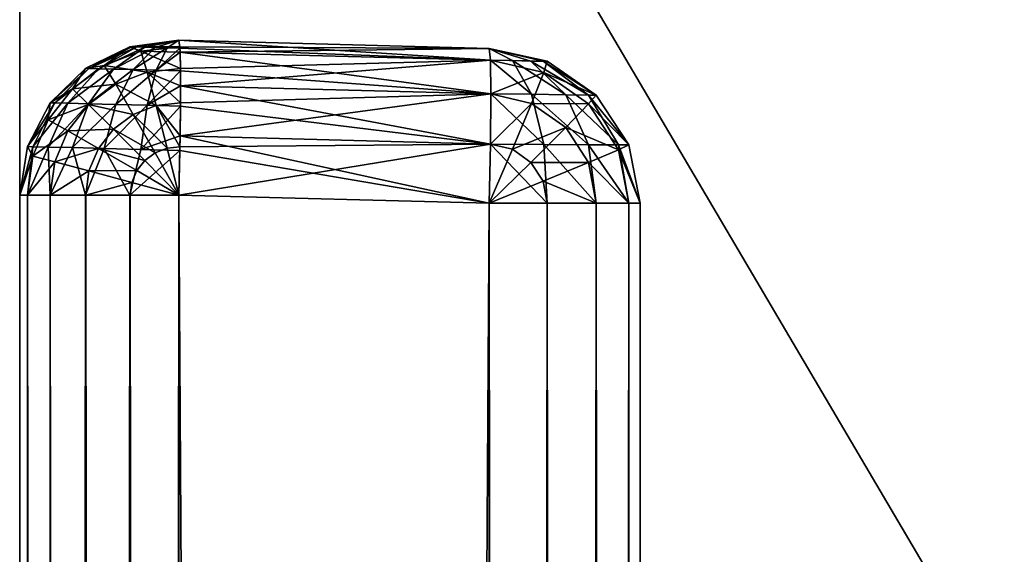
# Model space of a CAD drawing. Header units: millimetres. Extents: x -41 to 11, y -3 to 963.
# Tile 791 of 1056: x -40.875 to -39.288, y 660.04 to 660.903. Entities that reach past the tile are written whole.
import ezdxf

# ---------------------------------------------------------------- set-up
doc = ezdxf.new("R2010")
doc.units = ezdxf.units.MM
doc.header["$LTSCALE"] = 65.185185
for name, color, linetype in [('2513', 7, 'CONTINUOUS'), ('2604', 7, 'CONTINUOUS'), ('2605', 7, 'CONTINUOUS'), ('2606', 7, 'CONTINUOUS'), ('2607', 7, 'CONTINUOUS'), ('2608', 7, 'CONTINUOUS'), ('2609', 7, 'CONTINUOUS'), ('2613', 7, 'CONTINUOUS'), ('2614', 7, 'CONTINUOUS'), ('2620', 7, 'CONTINUOUS'), ('2621', 7, 'CONTINUOUS'), ('2622', 7, 'CONTINUOUS'), ('2623', 7, 'CONTINUOUS'), ('2624', 7, 'CONTINUOUS'), ('2625', 7, 'CONTINUOUS'), ('2626', 7, 'CONTINUOUS'), ('2627', 7, 'CONTINUOUS'), ('3242', 7, 'CONTINUOUS'), ('3244', 7, 'CONTINUOUS'), ('3245', 7, 'CONTINUOUS')]:
    doc.layers.add(name, color=color, linetype=linetype)

msp = doc.modelspace()

# ---------------------------------------------------------------- linework, layer by layer
at = {"layer": '2513', "linetype": 'CONTINUOUS'}
for points in [[(-39.875, 635.1414, -90.75), (-39.875, 660.6065, -91.6065), (-39.875, 644.6586, -90.75), (-39.875, 635.1414, -90.75)], [(-39.875, 605.5001, -90.3885), (-39.875, 605.3803, -90.5388), (-39.875, 660.6065, -91.6065), (-39.875, 605.5001, -90.3885)], [(-39.875, 605.3803, -90.5388), (-39.875, 605.2264, -90.6536), (-39.875, 660.6065, -91.6065), (-39.875, 605.3803, -90.5388)], [(-39.875, 605.2264, -90.6536), (-39.875, 605.0483, -90.7256), (-39.875, 660.6065, -91.6065), (-39.875, 605.2264, -90.6536)], [(-39.875, 605.0483, -90.7256), (-39.875, 604.8586, -90.75), (-39.875, 660.6065, -91.6065), (-39.875, 605.0483, -90.7256)], [(-39.875, 660.6065, -91.6065), (-39.875, 635.1414, -90.75), (-39.875, 605.5777, -90.213), (-39.875, 660.6065, -91.6065)], [(-39.875, 605.5777, -90.213), (-39.875, 605.5001, -90.3885), (-39.875, 660.6065, -91.6065), (-39.875, 605.5777, -90.213)], [(-39.875, 660.6065, -91.6065), (-39.875, 660.6065, -10.3935), (-39.875, 659.0238, -12.3118), (-39.875, 660.6065, -91.6065)], [(-39.875, 660.6065, -91.6065), (-39.875, 595.3414, -90.75), (-39.875, 579.3935, -91.6065), (-39.875, 660.6065, -91.6065)], [(-39.875, 604.8586, -90.75), (-39.875, 595.3414, -90.75), (-39.875, 660.6065, -91.6065), (-39.875, 604.8586, -90.75)], [(-39.875, 658.9598, -12.0914), (-39.875, 660.6065, -10.3935), (-39.875, 658.9363, -12.0643), (-39.875, 658.9598, -12.0914)], [(-39.875, 658.9801, -12.1227), (-39.875, 660.6065, -10.3935), (-39.875, 658.9598, -12.0914), (-39.875, 658.9801, -12.1227)], [(-39.875, 658.9972, -12.1591), (-39.875, 660.6065, -10.3935), (-39.875, 658.9801, -12.1227), (-39.875, 658.9972, -12.1591)], [(-39.875, 659.0108, -12.2019), (-39.875, 660.6065, -10.3935), (-39.875, 658.9972, -12.1591), (-39.875, 659.0108, -12.2019)], [(-39.875, 659.0202, -12.2525), (-39.875, 660.6065, -10.3935), (-39.875, 659.0108, -12.2019), (-39.875, 659.0202, -12.2525)], [(-39.875, 659.0238, -12.3118), (-39.875, 660.6065, -10.3935), (-39.875, 659.0202, -12.2525), (-39.875, 659.0238, -12.3118)], [(-39.875, 659.1459, -25.2076), (-39.875, 660.6065, -91.6065), (-39.875, 659.0238, -12.3118), (-39.875, 659.1459, -25.2076)], [(-39.875, 659.2192, -38.1037), (-39.875, 660.6065, -91.6065), (-39.875, 659.1459, -25.2076), (-39.875, 659.2192, -38.1037)], [(-39.875, 659.2437, -51), (-39.875, 660.6065, -91.6065), (-39.875, 659.2192, -38.1037), (-39.875, 659.2437, -51)], [(-39.875, 659.2192, -63.8963), (-39.875, 660.6065, -91.6065), (-39.875, 659.2437, -51), (-39.875, 659.2192, -63.8963)], [(-39.875, 659.1459, -76.7924), (-39.875, 660.6065, -91.6065), (-39.875, 659.2192, -63.8963), (-39.875, 659.1459, -76.7924)], [(-39.875, 659.0238, -89.6882), (-39.875, 660.6065, -91.6065), (-39.875, 659.1459, -76.7924), (-39.875, 659.0238, -89.6882)], [(-39.875, 659.02, -89.7483), (-39.875, 660.6065, -91.6065), (-39.875, 659.0238, -89.6882), (-39.875, 659.02, -89.7483)], [(-39.875, 659.0106, -89.799), (-39.875, 660.6065, -91.6065), (-39.875, 659.02, -89.7483), (-39.875, 659.0106, -89.799)], [(-39.875, 658.9969, -89.8417), (-39.875, 660.6065, -91.6065), (-39.875, 659.0106, -89.799), (-39.875, 658.9969, -89.8417)], [(-39.875, 658.9797, -89.8781), (-39.875, 660.6065, -91.6065), (-39.875, 658.9969, -89.8417), (-39.875, 658.9797, -89.8781)], [(-39.875, 658.9593, -89.9093), (-39.875, 660.6065, -91.6065), (-39.875, 658.9797, -89.8781), (-39.875, 658.9593, -89.9093)], [(-39.875, 658.9357, -89.9363), (-39.875, 660.6065, -91.6065), (-39.875, 658.9593, -89.9093), (-39.875, 658.9357, -89.9363)], [(-39.875, 660.6065, -10.3935), (-39.875, 579.3935, -10.3935), (-39.875, 644.6586, -11.25), (-39.875, 660.6065, -10.3935)], [(-39.875, 658.6882, -11.976), (-39.875, 660.6065, -10.3935), (-39.875, 644.6586, -11.25), (-39.875, 658.6882, -11.976)], [(-39.875, 658.7483, -11.98), (-39.875, 660.6065, -10.3935), (-39.875, 658.6882, -11.976), (-39.875, 658.7483, -11.98)], [(-39.875, 658.799, -11.9894), (-39.875, 660.6065, -10.3935), (-39.875, 658.7483, -11.98), (-39.875, 658.799, -11.9894)], [(-39.875, 658.8417, -12.0031), (-39.875, 660.6065, -10.3935), (-39.875, 658.799, -11.9894), (-39.875, 658.8417, -12.0031)], [(-39.875, 658.8781, -12.0203), (-39.875, 660.6065, -10.3935), (-39.875, 658.8417, -12.0031), (-39.875, 658.8781, -12.0203)], [(-39.875, 658.9093, -12.0407), (-39.875, 660.6065, -10.3935), (-39.875, 658.8781, -12.0203), (-39.875, 658.9093, -12.0407)], [(-39.875, 658.9363, -12.0643), (-39.875, 660.6065, -10.3935), (-39.875, 658.9093, -12.0407), (-39.875, 658.9363, -12.0643)], [(-39.875, 658.6882, -90.024), (-39.875, 660.6065, -91.6065), (-39.875, 658.7475, -90.0202), (-39.875, 658.6882, -90.024)], [(-39.875, 658.7475, -90.0202), (-39.875, 660.6065, -91.6065), (-39.875, 658.7981, -90.0108), (-39.875, 658.7475, -90.0202)], [(-39.875, 645.3938, -90.1483), (-39.875, 660.6065, -91.6065), (-39.875, 652.041, -90.0923), (-39.875, 645.3938, -90.1483)], [(-39.875, 658.7981, -90.0108), (-39.875, 660.6065, -91.6065), (-39.875, 658.8409, -89.9972), (-39.875, 658.7981, -90.0108)], [(-39.875, 652.041, -90.0923), (-39.875, 660.6065, -91.6065), (-39.875, 658.6882, -90.024), (-39.875, 652.041, -90.0923)], [(-39.875, 658.8409, -89.9972), (-39.875, 660.6065, -91.6065), (-39.875, 658.8773, -89.9801), (-39.875, 658.8409, -89.9972)], [(-39.875, 645.3261, -90.342), (-39.875, 660.6065, -91.6065), (-39.875, 645.3938, -90.1483), (-39.875, 645.3261, -90.342)], [(-39.875, 645.2084, -90.5101), (-39.875, 660.6065, -91.6065), (-39.875, 645.3261, -90.342), (-39.875, 645.2084, -90.5101)], [(-39.875, 658.8773, -89.9801), (-39.875, 660.6065, -91.6065), (-39.875, 658.9086, -89.9598), (-39.875, 658.8773, -89.9801)], [(-39.875, 645.0494, -90.6401), (-39.875, 660.6065, -91.6065), (-39.875, 645.2084, -90.5101), (-39.875, 645.0494, -90.6401)], [(-39.875, 644.6586, -90.75), (-39.875, 660.6065, -91.6065), (-39.875, 644.8612, -90.7221), (-39.875, 644.6586, -90.75)], [(-39.875, 644.8612, -90.7221), (-39.875, 660.6065, -91.6065), (-39.875, 645.0494, -90.6401), (-39.875, 644.8612, -90.7221)], [(-39.875, 658.9086, -89.9598), (-39.875, 660.6065, -91.6065), (-39.875, 658.9357, -89.9363), (-39.875, 658.9086, -89.9598)]]:
    msp.add_3dface(points, dxfattribs=at)
at = {"layer": '2604', "linetype": 'CONTINUOUS'}
for points in [[(-40.1185, 660.8564, -91.6065), (-40.025, 660.8356, -10.3935), (-40.0248, 660.8355, -91.6065), (-40.1185, 660.8564, -91.6065)], [(-40.1185, 660.8564, -10.3935), (-40.025, 660.8356, -10.3935), (-40.1185, 660.8564, -91.6065), (-40.1185, 660.8564, -10.3935)], [(-40.025, 660.8356, -10.3935), (-39.946, 660.7809, -10.3935), (-40.0248, 660.8355, -91.6065), (-40.025, 660.8356, -10.3935)], [(-40.0248, 660.8355, -91.6065), (-39.946, 660.7809, -10.3935), (-39.9459, 660.7809, -91.6065), (-40.0248, 660.8355, -91.6065)], [(-39.946, 660.7809, -10.3935), (-39.8934, 660.7006, -10.3935), (-39.9459, 660.7809, -91.6065), (-39.946, 660.7809, -10.3935)], [(-39.9459, 660.7809, -91.6065), (-39.8934, 660.7006, -10.3935), (-39.8934, 660.7006, -91.6065), (-39.9459, 660.7809, -91.6065)], [(-39.875, 660.6065, -10.3935), (-39.875, 660.6065, -91.6065), (-39.8934, 660.7006, -91.6065), (-39.875, 660.6065, -10.3935)], [(-39.8934, 660.7006, -10.3935), (-39.875, 660.6065, -10.3935), (-39.8934, 660.7006, -91.6065), (-39.8934, 660.7006, -10.3935)]]:
    msp.add_3dface(points, dxfattribs=at)
at = {"layer": '2605', "linetype": 'CONTINUOUS'}
for points in [[(-40.025, 660.8356, -10.3935), (-40.1185, 660.8564, -10.3935), (-40.1165, 660.8373, -10.2979), (-40.025, 660.8356, -10.3935)], [(-40.0304, 660.8174, -10.2985), (-40.025, 660.8356, -10.3935), (-40.1165, 660.8373, -10.2979), (-40.0304, 660.8174, -10.2985)], [(-40.1157, 660.7831, -10.2169), (-40.0304, 660.8174, -10.2985), (-40.1165, 660.8373, -10.2979), (-40.1157, 660.7831, -10.2169)], [(-39.946, 660.7809, -10.3935), (-40.025, 660.8356, -10.3935), (-40.0304, 660.8174, -10.2985), (-39.946, 660.7809, -10.3935)], [(-40.05, 660.7676, -10.2177), (-40.0304, 660.8174, -10.2985), (-40.1157, 660.7831, -10.2169), (-40.05, 660.7676, -10.2177)], [(-40.05, 660.7676, -10.2177), (-39.9581, 660.7667, -10.299), (-40.0304, 660.8174, -10.2985), (-40.05, 660.7676, -10.2177)], [(-39.9581, 660.7667, -10.299), (-39.946, 660.7809, -10.3935), (-40.0304, 660.8174, -10.2985), (-39.9581, 660.7667, -10.299)], [(-40.1165, 660.7021, -10.1627), (-40.05, 660.7676, -10.2177), (-40.1157, 660.7831, -10.2169), (-40.1165, 660.7021, -10.1627)], [(-39.8934, 660.7006, -10.3935), (-39.946, 660.7809, -10.3935), (-39.9581, 660.7667, -10.299), (-39.8934, 660.7006, -10.3935)], [(-40.0809, 660.6936, -10.1634), (-40.05, 660.7676, -10.2177), (-40.1165, 660.7021, -10.1627), (-40.0809, 660.6936, -10.1634)], [(-40.0809, 660.6936, -10.1634), (-39.995, 660.7287, -10.2185), (-40.05, 660.7676, -10.2177), (-40.0809, 660.6936, -10.1634)], [(-39.995, 660.7287, -10.2185), (-39.9581, 660.7667, -10.299), (-40.05, 660.7676, -10.2177), (-39.995, 660.7287, -10.2185)], [(-39.995, 660.7287, -10.2185), (-39.9101, 660.6928, -10.2993), (-39.9581, 660.7667, -10.299), (-39.995, 660.7287, -10.2185)], [(-39.9101, 660.6928, -10.2993), (-39.8934, 660.7006, -10.3935), (-39.9581, 660.7667, -10.299), (-39.9101, 660.6928, -10.2993)], [(-40.0512, 660.6725, -10.164), (-39.995, 660.7287, -10.2185), (-40.0809, 660.6936, -10.1634), (-40.0512, 660.6725, -10.164)], [(-40.0512, 660.6725, -10.164), (-39.9586, 660.6722, -10.2189), (-39.995, 660.7287, -10.2185), (-40.0512, 660.6725, -10.164)], [(-39.9586, 660.6722, -10.2189), (-39.9101, 660.6928, -10.2993), (-39.995, 660.7287, -10.2185), (-39.9586, 660.6722, -10.2189)], [(-40.1185, 660.6065, -10.1436), (-40.0809, 660.6936, -10.1634), (-40.1165, 660.7021, -10.1627), (-40.1185, 660.6065, -10.1436)], [(-39.875, 660.6065, -10.3935), (-39.8934, 660.7006, -10.3935), (-39.9101, 660.6928, -10.2993), (-39.875, 660.6065, -10.3935)], [(-40.1185, 660.6065, -10.1436), (-40.0512, 660.6725, -10.164), (-40.0809, 660.6936, -10.1634), (-40.1185, 660.6065, -10.1436)], [(-39.9101, 660.6928, -10.2993), (-39.9586, 660.6722, -10.2189), (-39.8934, 660.6065, -10.2994), (-39.9101, 660.6928, -10.2993)], [(-39.875, 660.6065, -10.3935), (-39.9101, 660.6928, -10.2993), (-39.8934, 660.6065, -10.2994), (-39.875, 660.6065, -10.3935)], [(-40.1185, 660.6065, -10.1436), (-40.0316, 660.642, -10.1644), (-40.0512, 660.6725, -10.164), (-40.1185, 660.6065, -10.1436)], [(-40.0316, 660.642, -10.1644), (-39.9586, 660.6722, -10.2189), (-40.0512, 660.6725, -10.164), (-40.0316, 660.642, -10.1644)], [(-39.9586, 660.6722, -10.2189), (-40.0316, 660.642, -10.1644), (-39.9459, 660.6065, -10.2191), (-39.9586, 660.6722, -10.2189)], [(-39.8934, 660.6065, -10.2994), (-39.9586, 660.6722, -10.2189), (-39.9459, 660.6065, -10.2191), (-39.8934, 660.6065, -10.2994)], [(-40.0316, 660.642, -10.1644), (-40.1185, 660.6065, -10.1436), (-40.0248, 660.6065, -10.1645), (-40.0316, 660.642, -10.1644)], [(-39.9459, 660.6065, -10.2191), (-40.0316, 660.642, -10.1644), (-40.0248, 660.6065, -10.1645), (-39.9459, 660.6065, -10.2191)]]:
    msp.add_3dface(points, dxfattribs=at)
at = {"layer": '2606', "linetype": 'CONTINUOUS'}
for points in [[(-40.1185, 660.8564, -10.3935), (-40.6185, 660.8695, -10.3804), (-40.6168, 660.8588, -10.3084), (-40.1185, 660.8564, -10.3935)], [(-40.6165, 660.8504, -10.2848), (-40.1185, 660.8564, -10.3935), (-40.6168, 660.8588, -10.3084), (-40.6165, 660.8504, -10.2848)], [(-40.1165, 660.8373, -10.2979), (-40.1185, 660.8564, -10.3935), (-40.6165, 660.8504, -10.2848), (-40.1165, 660.8373, -10.2979)], [(-40.6159, 660.824, -10.2368), (-40.1165, 660.8373, -10.2979), (-40.6165, 660.8504, -10.2848), (-40.6159, 660.824, -10.2368)], [(-40.6157, 660.7962, -10.2038), (-40.1165, 660.8373, -10.2979), (-40.6159, 660.824, -10.2368), (-40.6157, 660.7962, -10.2038)], [(-40.1157, 660.7831, -10.2169), (-40.1165, 660.8373, -10.2979), (-40.6157, 660.7962, -10.2038), (-40.1157, 660.7831, -10.2169)], [(-40.6158, 660.7684, -10.1798), (-40.1157, 660.7831, -10.2169), (-40.6157, 660.7962, -10.2038), (-40.6158, 660.7684, -10.1798)], [(-40.1165, 660.7021, -10.1627), (-40.1157, 660.7831, -10.2169), (-40.6165, 660.7152, -10.1496), (-40.1165, 660.7021, -10.1627)], [(-40.6165, 660.7152, -10.1496), (-40.1157, 660.7831, -10.2169), (-40.6158, 660.7684, -10.1798), (-40.6165, 660.7152, -10.1496)], [(-40.6167, 660.6978, -10.1431), (-40.1165, 660.7021, -10.1627), (-40.6165, 660.7152, -10.1496), (-40.6167, 660.6978, -10.1431)], [(-40.1185, 660.6065, -10.1436), (-40.1165, 660.7021, -10.1627), (-40.6185, 660.6196, -10.1305), (-40.1185, 660.6065, -10.1436)], [(-40.6185, 660.6196, -10.1305), (-40.1165, 660.7021, -10.1627), (-40.6167, 660.6978, -10.1431), (-40.6185, 660.6196, -10.1305)]]:
    msp.add_3dface(points, dxfattribs=at)
at = {"layer": '2607', "linetype": 'CONTINUOUS'}
for points in [[(-40.7688, 660.8241, -10.3804), (-40.7391, 660.8289, -10.3052), (-40.6973, 660.8589, -10.3804), (-40.7688, 660.8241, -10.3804)], [(-40.7391, 660.8289, -10.3052), (-40.68, 660.852, -10.3067), (-40.6973, 660.8589, -10.3804), (-40.7391, 660.8289, -10.3052)], [(-40.6168, 660.8588, -10.3084), (-40.6185, 660.8695, -10.3804), (-40.6973, 660.8589, -10.3804), (-40.6168, 660.8588, -10.3084)], [(-40.68, 660.852, -10.3067), (-40.6168, 660.8588, -10.3084), (-40.6973, 660.8589, -10.3804), (-40.68, 660.852, -10.3067)], [(-40.6165, 660.8504, -10.2848), (-40.6168, 660.8588, -10.3084), (-40.68, 660.852, -10.3067), (-40.6165, 660.8504, -10.2848)], [(-40.68, 660.852, -10.3067), (-40.7391, 660.8289, -10.3052), (-40.6698, 660.8182, -10.2354), (-40.68, 660.852, -10.3067)], [(-40.6159, 660.824, -10.2368), (-40.68, 660.852, -10.3067), (-40.6698, 660.8182, -10.2354), (-40.6159, 660.824, -10.2368)], [(-40.6159, 660.824, -10.2368), (-40.6165, 660.8504, -10.2848), (-40.68, 660.852, -10.3067), (-40.6159, 660.824, -10.2368)], [(-40.8257, 660.7686, -10.3804), (-40.7901, 660.791, -10.3038), (-40.7688, 660.8241, -10.3804), (-40.8257, 660.7686, -10.3804)], [(-40.7391, 660.8289, -10.3052), (-40.7901, 660.791, -10.3038), (-40.7203, 660.7984, -10.2341), (-40.7391, 660.8289, -10.3052)], [(-40.7901, 660.791, -10.3038), (-40.7391, 660.8289, -10.3052), (-40.7688, 660.8241, -10.3804), (-40.7901, 660.791, -10.3038)], [(-40.6698, 660.8182, -10.2354), (-40.7391, 660.8289, -10.3052), (-40.7203, 660.7984, -10.2341), (-40.6698, 660.8182, -10.2354)], [(-40.6157, 660.7962, -10.2038), (-40.6159, 660.824, -10.2368), (-40.6698, 660.8182, -10.2354), (-40.6157, 660.7962, -10.2038)], [(-40.6698, 660.8182, -10.2354), (-40.7203, 660.7984, -10.2341), (-40.6551, 660.7642, -10.1788), (-40.6698, 660.8182, -10.2354)], [(-40.6158, 660.7684, -10.1798), (-40.6698, 660.8182, -10.2354), (-40.6551, 660.7642, -10.1788), (-40.6158, 660.7684, -10.1798)], [(-40.6158, 660.7684, -10.1798), (-40.6157, 660.7962, -10.2038), (-40.6698, 660.8182, -10.2354), (-40.6158, 660.7684, -10.1798)], [(-40.7203, 660.7984, -10.2341), (-40.7901, 660.791, -10.3038), (-40.7639, 660.766, -10.2329), (-40.7203, 660.7984, -10.2341)], [(-40.7203, 660.7984, -10.2341), (-40.7639, 660.766, -10.2329), (-40.6919, 660.7498, -10.1778), (-40.7203, 660.7984, -10.2341)], [(-40.6551, 660.7642, -10.1788), (-40.7203, 660.7984, -10.2341), (-40.6919, 660.7498, -10.1778), (-40.6551, 660.7642, -10.1788)], [(-40.7901, 660.791, -10.3038), (-40.8293, 660.741, -10.3028), (-40.7639, 660.766, -10.2329), (-40.7901, 660.791, -10.3038)], [(-40.8293, 660.741, -10.3028), (-40.7901, 660.791, -10.3038), (-40.8257, 660.7686, -10.3804), (-40.8293, 660.741, -10.3028)], [(-40.8624, 660.6981, -10.3804), (-40.8293, 660.741, -10.3028), (-40.8257, 660.7686, -10.3804), (-40.8624, 660.6981, -10.3804)], [(-40.7639, 660.766, -10.2329), (-40.8293, 660.741, -10.3028), (-40.7974, 660.7233, -10.2321), (-40.7639, 660.766, -10.2329)], [(-40.7639, 660.766, -10.2329), (-40.7974, 660.7233, -10.2321), (-40.7236, 660.7262, -10.177), (-40.7639, 660.766, -10.2329)], [(-40.6919, 660.7498, -10.1778), (-40.7639, 660.766, -10.2329), (-40.7236, 660.7262, -10.177), (-40.6919, 660.7498, -10.1778)], [(-40.6551, 660.7642, -10.1788), (-40.6919, 660.7498, -10.1778), (-40.6374, 660.6956, -10.1426), (-40.6551, 660.7642, -10.1788)], [(-40.6165, 660.7152, -10.1496), (-40.6158, 660.7684, -10.1798), (-40.6551, 660.7642, -10.1788), (-40.6165, 660.7152, -10.1496)], [(-40.6167, 660.6978, -10.1431), (-40.6165, 660.7152, -10.1496), (-40.6551, 660.7642, -10.1788), (-40.6167, 660.6978, -10.1431)], [(-40.6167, 660.6978, -10.1431), (-40.6551, 660.7642, -10.1788), (-40.6374, 660.6956, -10.1426), (-40.6167, 660.6978, -10.1431)], [(-40.6919, 660.7498, -10.1778), (-40.7236, 660.7262, -10.177), (-40.6567, 660.688, -10.1421), (-40.6919, 660.7498, -10.1778)], [(-40.6374, 660.6956, -10.1426), (-40.6919, 660.7498, -10.1778), (-40.6567, 660.688, -10.1421), (-40.6374, 660.6956, -10.1426)], [(-40.8539, 660.6825, -10.3022), (-40.8293, 660.741, -10.3028), (-40.8624, 660.6981, -10.3804), (-40.8539, 660.6825, -10.3022)], [(-40.8293, 660.741, -10.3028), (-40.8539, 660.6825, -10.3022), (-40.7974, 660.7233, -10.2321), (-40.8293, 660.741, -10.3028)], [(-40.7974, 660.7233, -10.2321), (-40.8539, 660.6825, -10.3022), (-40.8185, 660.6733, -10.2315), (-40.7974, 660.7233, -10.2321)], [(-40.7974, 660.7233, -10.2321), (-40.8185, 660.6733, -10.2315), (-40.748, 660.6951, -10.1764), (-40.7974, 660.7233, -10.2321)], [(-40.7236, 660.7262, -10.177), (-40.7974, 660.7233, -10.2321), (-40.748, 660.6951, -10.1764), (-40.7236, 660.7262, -10.177)], [(-40.7236, 660.7262, -10.177), (-40.748, 660.6951, -10.1764), (-40.6734, 660.6756, -10.1417), (-40.7236, 660.7262, -10.177)], [(-40.6567, 660.688, -10.1421), (-40.7236, 660.7262, -10.177), (-40.6734, 660.6756, -10.1417), (-40.6567, 660.688, -10.1421)], [(-40.875, 660.6196, -10.3804), (-40.8539, 660.6825, -10.3022), (-40.8624, 660.6981, -10.3804), (-40.875, 660.6196, -10.3804)], [(-40.6185, 660.6196, -10.1305), (-40.6167, 660.6978, -10.1431), (-40.6374, 660.6956, -10.1426), (-40.6185, 660.6196, -10.1305)], [(-40.8624, 660.6196, -10.3019), (-40.8539, 660.6825, -10.3022), (-40.875, 660.6196, -10.3804), (-40.8624, 660.6196, -10.3019)], [(-40.8539, 660.6825, -10.3022), (-40.8624, 660.6196, -10.3019), (-40.8185, 660.6733, -10.2315), (-40.8539, 660.6825, -10.3022)], [(-40.748, 660.6951, -10.1764), (-40.8185, 660.6733, -10.2315), (-40.7634, 660.6587, -10.176), (-40.748, 660.6951, -10.1764)], [(-40.748, 660.6951, -10.1764), (-40.7634, 660.6587, -10.176), (-40.6862, 660.6593, -10.1413), (-40.748, 660.6951, -10.1764)], [(-40.6734, 660.6756, -10.1417), (-40.748, 660.6951, -10.1764), (-40.6862, 660.6593, -10.1413), (-40.6734, 660.6756, -10.1417)], [(-40.6185, 660.6196, -10.1305), (-40.6567, 660.688, -10.1421), (-40.6734, 660.6756, -10.1417), (-40.6185, 660.6196, -10.1305)], [(-40.6185, 660.6196, -10.1305), (-40.6374, 660.6956, -10.1426), (-40.6567, 660.688, -10.1421), (-40.6185, 660.6196, -10.1305)], [(-40.8185, 660.6733, -10.2315), (-40.8624, 660.6196, -10.3019), (-40.8257, 660.6196, -10.2313), (-40.8185, 660.6733, -10.2315)], [(-40.8185, 660.6733, -10.2315), (-40.8257, 660.6196, -10.2313), (-40.7634, 660.6587, -10.176), (-40.8185, 660.6733, -10.2315)], [(-40.6185, 660.6196, -10.1305), (-40.6734, 660.6756, -10.1417), (-40.6862, 660.6593, -10.1413), (-40.6185, 660.6196, -10.1305)], [(-40.7634, 660.6587, -10.176), (-40.8257, 660.6196, -10.2313), (-40.7686, 660.6196, -10.1758), (-40.7634, 660.6587, -10.176)], [(-40.7634, 660.6587, -10.176), (-40.7686, 660.6196, -10.1758), (-40.6943, 660.6401, -10.1411), (-40.7634, 660.6587, -10.176)], [(-40.6862, 660.6593, -10.1413), (-40.7634, 660.6587, -10.176), (-40.6943, 660.6401, -10.1411), (-40.6862, 660.6593, -10.1413)], [(-40.6185, 660.6196, -10.1305), (-40.6862, 660.6593, -10.1413), (-40.6943, 660.6401, -10.1411), (-40.6185, 660.6196, -10.1305)], [(-40.6943, 660.6401, -10.1411), (-40.7686, 660.6196, -10.1758), (-40.697, 660.6196, -10.141), (-40.6943, 660.6401, -10.1411)], [(-40.6185, 660.6196, -10.1305), (-40.6943, 660.6401, -10.1411), (-40.697, 660.6196, -10.141), (-40.6185, 660.6196, -10.1305)]]:
    msp.add_3dface(points, dxfattribs=at)
at = {"layer": '2608', "linetype": 'CONTINUOUS'}
for points in [[(-40.8624, 660.6196, -10.3019), (-40.875, 660.6196, -10.3804), (-40.8624, 579.3804, -10.3019), (-40.8624, 660.6196, -10.3019)], [(-40.875, 660.6196, -10.3804), (-40.875, 579.3804, -10.3804), (-40.8624, 579.3804, -10.3019), (-40.875, 660.6196, -10.3804)], [(-40.8257, 660.6196, -10.2313), (-40.8624, 660.6196, -10.3019), (-40.8257, 579.3804, -10.2314), (-40.8257, 660.6196, -10.2313)], [(-40.8257, 579.3804, -10.2314), (-40.8624, 660.6196, -10.3019), (-40.8624, 579.3804, -10.3019), (-40.8257, 579.3804, -10.2314)], [(-40.7688, 579.3804, -10.1759), (-40.8257, 660.6196, -10.2313), (-40.8257, 579.3804, -10.2314), (-40.7688, 579.3804, -10.1759)], [(-40.7686, 660.6196, -10.1758), (-40.8257, 660.6196, -10.2313), (-40.7688, 579.3804, -10.1759), (-40.7686, 660.6196, -10.1758)], [(-40.6973, 579.3804, -10.1411), (-40.7686, 660.6196, -10.1758), (-40.7688, 579.3804, -10.1759), (-40.6973, 579.3804, -10.1411)], [(-40.697, 660.6196, -10.141), (-40.7686, 660.6196, -10.1758), (-40.6973, 579.3804, -10.1411), (-40.697, 660.6196, -10.141)], [(-40.6185, 579.3804, -10.1305), (-40.697, 660.6196, -10.141), (-40.6973, 579.3804, -10.1411), (-40.6185, 579.3804, -10.1305)], [(-40.6185, 660.6196, -10.1305), (-40.697, 660.6196, -10.141), (-40.6185, 579.3804, -10.1305), (-40.6185, 660.6196, -10.1305)]]:
    msp.add_3dface(points, dxfattribs=at)
at = {"layer": '2609', "linetype": 'CONTINUOUS'}
for points in [[(-40.875, 657.7154, -88.9977), (-40.875, 660.6196, -91.6196), (-40.875, 657.5669, -89.0159), (-40.875, 657.7154, -88.9977)], [(-40.875, 657.8204, -88.9566), (-40.875, 660.6196, -91.6196), (-40.875, 657.7154, -88.9977), (-40.875, 657.8204, -88.9566)], [(-40.875, 657.8981, -88.8981), (-40.875, 660.6196, -91.6196), (-40.875, 657.8204, -88.9566), (-40.875, 657.8981, -88.8981)], [(-40.875, 657.9566, -88.8203), (-40.875, 660.6196, -91.6196), (-40.875, 657.8981, -88.8981), (-40.875, 657.9566, -88.8203)], [(-40.875, 657.9977, -88.7153), (-40.875, 660.6196, -91.6196), (-40.875, 657.9566, -88.8203), (-40.875, 657.9977, -88.7153)], [(-40.875, 658.0159, -88.5669), (-40.875, 660.6196, -91.6196), (-40.875, 657.9977, -88.7153), (-40.875, 658.0159, -88.5669)], [(-40.875, 660.6196, -91.6196), (-40.875, 579.3804, -91.6196), (-40.875, 657.5669, -89.0159), (-40.875, 660.6196, -91.6196)], [(-40.875, 640.1861, -12.8232), (-40.875, 660.6196, -10.3804), (-40.875, 646.4425, -12.8699), (-40.875, 640.1861, -12.8232)], [(-40.875, 646.4425, -12.8699), (-40.875, 660.6196, -10.3804), (-40.875, 652.274, -12.9247), (-40.875, 646.4425, -12.8699)], [(-40.875, 652.274, -12.9247), (-40.875, 660.6196, -10.3804), (-40.875, 657.5669, -12.9841), (-40.875, 652.274, -12.9247)], [(-40.875, 657.5669, -12.9841), (-40.875, 660.6196, -10.3804), (-40.875, 657.7153, -13.0023), (-40.875, 657.5669, -12.9841)], [(-40.875, 657.7153, -13.0023), (-40.875, 660.6196, -10.3804), (-40.875, 657.8094, -13.0375), (-40.875, 657.7153, -13.0023)], [(-40.875, 657.8094, -13.0375), (-40.875, 660.6196, -10.3804), (-40.875, 657.8203, -13.0434), (-40.875, 657.8094, -13.0375)], [(-40.875, 657.8203, -13.0434), (-40.875, 660.6196, -10.3804), (-40.875, 657.8981, -13.1019), (-40.875, 657.8203, -13.0434)], [(-40.875, 657.8981, -13.1019), (-40.875, 660.6196, -10.3804), (-40.875, 657.9566, -13.1796), (-40.875, 657.8981, -13.1019)], [(-40.875, 657.9566, -13.1796), (-40.875, 660.6196, -10.3804), (-40.875, 657.9626, -13.1909), (-40.875, 657.9566, -13.1796)], [(-40.875, 657.9626, -13.1909), (-40.875, 660.6196, -10.3804), (-40.875, 657.9977, -13.2846), (-40.875, 657.9626, -13.1909)], [(-40.875, 657.9977, -13.2846), (-40.875, 660.6196, -10.3804), (-40.875, 658.0159, -13.4331), (-40.875, 657.9977, -13.2846)], [(-40.875, 658.0159, -13.4331), (-40.875, 660.6196, -10.3804), (-40.875, 658.0753, -18.726), (-40.875, 658.0159, -13.4331)], [(-40.875, 579.3804, -10.3804), (-40.875, 660.6196, -10.3804), (-40.875, 582.4331, -12.9841), (-40.875, 579.3804, -10.3804)], [(-40.875, 660.6196, -10.3804), (-40.875, 660.6196, -91.6196), (-40.875, 658.0159, -88.5669), (-40.875, 660.6196, -10.3804)], [(-40.875, 660.6196, -10.3804), (-40.875, 658.0159, -88.5669), (-40.875, 658.0753, -83.274), (-40.875, 660.6196, -10.3804)], [(-40.875, 582.4331, -12.9841), (-40.875, 660.6196, -10.3804), (-40.875, 587.726, -12.9247), (-40.875, 582.4331, -12.9841)], [(-40.875, 587.726, -12.9247), (-40.875, 660.6196, -10.3804), (-40.875, 593.5575, -12.8699), (-40.875, 587.726, -12.9247)], [(-40.875, 593.5575, -12.8699), (-40.875, 660.6196, -10.3804), (-40.875, 599.8139, -12.8232), (-40.875, 593.5575, -12.8699)], [(-40.875, 599.8139, -12.8232), (-40.875, 660.6196, -10.3804), (-40.875, 606.3794, -12.7878), (-40.875, 599.8139, -12.8232)], [(-40.875, 606.3794, -12.7878), (-40.875, 660.6196, -10.3804), (-40.875, 613.1418, -12.7657), (-40.875, 606.3794, -12.7878)], [(-40.875, 613.1418, -12.7657), (-40.875, 660.6196, -10.3804), (-40.875, 620, -12.7582), (-40.875, 613.1418, -12.7657)], [(-40.875, 620, -12.7582), (-40.875, 660.6196, -10.3804), (-40.875, 626.8582, -12.7657), (-40.875, 620, -12.7582)], [(-40.875, 626.8582, -12.7657), (-40.875, 660.6196, -10.3804), (-40.875, 633.6206, -12.7878), (-40.875, 626.8582, -12.7657)], [(-40.875, 633.6206, -12.7878), (-40.875, 660.6196, -10.3804), (-40.875, 640.1861, -12.8232), (-40.875, 633.6206, -12.7878)], [(-40.875, 658.1301, -77.4425), (-40.875, 660.6196, -10.3804), (-40.875, 658.0753, -83.274), (-40.875, 658.1301, -77.4425)], [(-40.875, 658.1768, -71.1861), (-40.875, 660.6196, -10.3804), (-40.875, 658.1301, -77.4425), (-40.875, 658.1768, -71.1861)], [(-40.875, 658.2122, -64.6206), (-40.875, 660.6196, -10.3804), (-40.875, 658.1768, -71.1861), (-40.875, 658.2122, -64.6206)], [(-40.875, 658.2343, -57.8582), (-40.875, 660.6196, -10.3804), (-40.875, 658.2122, -64.6206), (-40.875, 658.2343, -57.8582)], [(-40.875, 658.2418, -51), (-40.875, 660.6196, -10.3804), (-40.875, 658.2343, -57.8582), (-40.875, 658.2418, -51)], [(-40.875, 658.2343, -44.1418), (-40.875, 660.6196, -10.3804), (-40.875, 658.2418, -51), (-40.875, 658.2343, -44.1418)], [(-40.875, 658.2122, -37.3794), (-40.875, 660.6196, -10.3804), (-40.875, 658.2343, -44.1418), (-40.875, 658.2122, -37.3794)], [(-40.875, 658.0753, -18.726), (-40.875, 660.6196, -10.3804), (-40.875, 658.1301, -24.5575), (-40.875, 658.0753, -18.726)], [(-40.875, 658.1301, -24.5575), (-40.875, 660.6196, -10.3804), (-40.875, 658.1768, -30.8139), (-40.875, 658.1301, -24.5575)], [(-40.875, 658.1768, -30.8139), (-40.875, 660.6196, -10.3804), (-40.875, 658.2122, -37.3794), (-40.875, 658.1768, -30.8139)]]:
    msp.add_3dface(points, dxfattribs=at)
at = {"layer": '2613', "linetype": 'CONTINUOUS'}
for points in [[(-40.1185, 660.6065, -10.1436), (-40.6185, 660.6196, -10.1305), (-40.6185, 579.3804, -10.1305), (-40.1185, 660.6065, -10.1436)], [(-40.1185, 660.6065, -10.1436), (-40.6185, 579.3804, -10.1305), (-40.1185, 579.3935, -10.1436), (-40.1185, 660.6065, -10.1436)]]:
    msp.add_3dface(points, dxfattribs=at)
at = {"layer": '2614', "linetype": 'CONTINUOUS'}
for points in [[(-40.1185, 660.6065, -10.1436), (-40.1185, 579.3935, -10.1436), (-40.025, 579.3935, -10.1644), (-40.1185, 660.6065, -10.1436)], [(-40.0248, 660.6065, -10.1645), (-40.1185, 660.6065, -10.1436), (-40.025, 579.3935, -10.1644), (-40.0248, 660.6065, -10.1645)], [(-39.946, 579.3935, -10.2191), (-40.0248, 660.6065, -10.1645), (-40.025, 579.3935, -10.1644), (-39.946, 579.3935, -10.2191)], [(-39.9459, 660.6065, -10.2191), (-40.0248, 660.6065, -10.1645), (-39.946, 579.3935, -10.2191), (-39.9459, 660.6065, -10.2191)], [(-39.8934, 579.3935, -10.2994), (-39.9459, 660.6065, -10.2191), (-39.946, 579.3935, -10.2191), (-39.8934, 579.3935, -10.2994)], [(-39.8934, 660.6065, -10.2994), (-39.9459, 660.6065, -10.2191), (-39.8934, 579.3935, -10.2994), (-39.8934, 660.6065, -10.2994)], [(-39.875, 579.3935, -10.3935), (-39.875, 660.6065, -10.3935), (-39.8934, 660.6065, -10.2994), (-39.875, 579.3935, -10.3935)], [(-39.875, 579.3935, -10.3935), (-39.8934, 660.6065, -10.2994), (-39.8934, 579.3935, -10.2994), (-39.875, 579.3935, -10.3935)]]:
    msp.add_3dface(points, dxfattribs=at)
at = {"layer": '2620', "linetype": 'CONTINUOUS'}
for points in [[(-40.8624, 579.3804, -91.6981), (-40.875, 579.3804, -91.6196), (-40.8624, 660.6196, -91.6981), (-40.8624, 579.3804, -91.6981)], [(-40.875, 579.3804, -91.6196), (-40.875, 660.6196, -91.6196), (-40.8624, 660.6196, -91.6981), (-40.875, 579.3804, -91.6196)], [(-40.8257, 660.6196, -91.7686), (-40.8624, 579.3804, -91.6981), (-40.8624, 660.6196, -91.6981), (-40.8257, 660.6196, -91.7686)], [(-40.8257, 579.3804, -91.7687), (-40.8624, 579.3804, -91.6981), (-40.8257, 660.6196, -91.7686), (-40.8257, 579.3804, -91.7687)], [(-40.7686, 579.3804, -91.8242), (-40.8257, 579.3804, -91.7687), (-40.7688, 660.6196, -91.8241), (-40.7686, 579.3804, -91.8242)], [(-40.7688, 660.6196, -91.8241), (-40.8257, 579.3804, -91.7687), (-40.8257, 660.6196, -91.7686), (-40.7688, 660.6196, -91.8241)], [(-40.6973, 660.6196, -91.8589), (-40.7686, 579.3804, -91.8242), (-40.7688, 660.6196, -91.8241), (-40.6973, 660.6196, -91.8589)], [(-40.697, 579.3804, -91.859), (-40.7686, 579.3804, -91.8242), (-40.6973, 660.6196, -91.8589), (-40.697, 579.3804, -91.859)], [(-40.6185, 660.6196, -91.8695), (-40.697, 579.3804, -91.859), (-40.6973, 660.6196, -91.8589), (-40.6185, 660.6196, -91.8695)], [(-40.6185, 579.3804, -91.8695), (-40.697, 579.3804, -91.859), (-40.6185, 660.6196, -91.8695), (-40.6185, 579.3804, -91.8695)]]:
    msp.add_3dface(points, dxfattribs=at)
at = {"layer": '2621', "linetype": 'CONTINUOUS'}
for points in [[(-40.1185, 579.3935, -91.8564), (-40.6185, 579.3804, -91.8695), (-40.6185, 660.6196, -91.8695), (-40.1185, 579.3935, -91.8564)], [(-40.1185, 579.3935, -91.8564), (-40.6185, 660.6196, -91.8695), (-40.1185, 660.6065, -91.8564), (-40.1185, 579.3935, -91.8564)]]:
    msp.add_3dface(points, dxfattribs=at)
at = {"layer": '2622', "linetype": 'CONTINUOUS'}
for points in [[(-40.0248, 579.3935, -91.8355), (-40.1185, 579.3935, -91.8564), (-40.025, 660.6065, -91.8356), (-40.0248, 579.3935, -91.8355)], [(-40.1185, 579.3935, -91.8564), (-40.1185, 660.6065, -91.8564), (-40.025, 660.6065, -91.8356), (-40.1185, 579.3935, -91.8564)], [(-39.946, 660.6065, -91.7809), (-40.0248, 579.3935, -91.8355), (-40.025, 660.6065, -91.8356), (-39.946, 660.6065, -91.7809)], [(-39.9459, 579.3935, -91.7809), (-40.0248, 579.3935, -91.8355), (-39.946, 660.6065, -91.7809), (-39.9459, 579.3935, -91.7809)], [(-39.8934, 660.6065, -91.7006), (-39.9459, 579.3935, -91.7809), (-39.946, 660.6065, -91.7809), (-39.8934, 660.6065, -91.7006)], [(-39.8934, 579.3935, -91.7006), (-39.9459, 579.3935, -91.7809), (-39.8934, 660.6065, -91.7006), (-39.8934, 579.3935, -91.7006)], [(-39.875, 660.6065, -91.6065), (-39.875, 579.3935, -91.6065), (-39.8934, 579.3935, -91.7006), (-39.875, 660.6065, -91.6065)], [(-39.875, 660.6065, -91.6065), (-39.8934, 579.3935, -91.7006), (-39.8934, 660.6065, -91.7006), (-39.875, 660.6065, -91.6065)]]:
    msp.add_3dface(points, dxfattribs=at)
at = {"layer": '2623', "linetype": 'CONTINUOUS'}
for points in [[(-40.1185, 660.8564, -91.6065), (-40.0809, 660.8366, -91.6936), (-40.1165, 660.8373, -91.7021), (-40.1185, 660.8564, -91.6065)], [(-40.1185, 660.8564, -91.6065), (-40.0512, 660.836, -91.6725), (-40.0809, 660.8366, -91.6936), (-40.1185, 660.8564, -91.6065)], [(-40.1185, 660.8564, -91.6065), (-40.0316, 660.8356, -91.642), (-40.0512, 660.836, -91.6725), (-40.1185, 660.8564, -91.6065)], [(-40.1185, 660.8564, -91.6065), (-40.0248, 660.8355, -91.6065), (-40.0316, 660.8356, -91.642), (-40.1185, 660.8564, -91.6065)], [(-40.0809, 660.8366, -91.6936), (-40.05, 660.7823, -91.7676), (-40.1165, 660.8373, -91.7021), (-40.0809, 660.8366, -91.6936)], [(-40.1165, 660.8373, -91.7021), (-40.05, 660.7823, -91.7676), (-40.1157, 660.7831, -91.7831), (-40.1165, 660.8373, -91.7021)], [(-40.0512, 660.836, -91.6725), (-39.995, 660.7815, -91.7287), (-40.0809, 660.8366, -91.6936), (-40.0512, 660.836, -91.6725)], [(-40.0809, 660.8366, -91.6936), (-39.995, 660.7815, -91.7287), (-40.05, 660.7823, -91.7676), (-40.0809, 660.8366, -91.6936)], [(-40.0512, 660.836, -91.6725), (-39.9586, 660.7811, -91.6722), (-39.995, 660.7815, -91.7287), (-40.0512, 660.836, -91.6725)], [(-40.0316, 660.8356, -91.642), (-39.9586, 660.7811, -91.6722), (-40.0512, 660.836, -91.6725), (-40.0316, 660.8356, -91.642)], [(-40.0316, 660.8356, -91.642), (-39.9459, 660.7809, -91.6065), (-39.9586, 660.7811, -91.6722), (-40.0316, 660.8356, -91.642)], [(-40.0248, 660.8355, -91.6065), (-39.9459, 660.7809, -91.6065), (-40.0316, 660.8356, -91.642), (-40.0248, 660.8355, -91.6065)], [(-40.1157, 660.7831, -91.7831), (-40.0304, 660.7015, -91.8174), (-40.1165, 660.7021, -91.8373), (-40.1157, 660.7831, -91.7831)], [(-40.05, 660.7823, -91.7676), (-40.0304, 660.7015, -91.8174), (-40.1157, 660.7831, -91.7831), (-40.05, 660.7823, -91.7676)], [(-39.995, 660.7815, -91.7287), (-39.9581, 660.701, -91.7667), (-40.05, 660.7823, -91.7676), (-39.995, 660.7815, -91.7287)], [(-40.05, 660.7823, -91.7676), (-39.9581, 660.701, -91.7667), (-40.0304, 660.7015, -91.8174), (-40.05, 660.7823, -91.7676)], [(-39.9586, 660.7811, -91.6722), (-39.9101, 660.7007, -91.6928), (-39.995, 660.7815, -91.7287), (-39.9586, 660.7811, -91.6722)], [(-39.995, 660.7815, -91.7287), (-39.9101, 660.7007, -91.6928), (-39.9581, 660.701, -91.7667), (-39.995, 660.7815, -91.7287)], [(-39.9586, 660.7811, -91.6722), (-39.8934, 660.7006, -91.6065), (-39.9101, 660.7007, -91.6928), (-39.9586, 660.7811, -91.6722)], [(-39.9459, 660.7809, -91.6065), (-39.8934, 660.7006, -91.6065), (-39.9586, 660.7811, -91.6722), (-39.9459, 660.7809, -91.6065)], [(-40.025, 660.6065, -91.8356), (-40.1185, 660.6065, -91.8564), (-40.1165, 660.7021, -91.8373), (-40.025, 660.6065, -91.8356)], [(-40.0304, 660.7015, -91.8174), (-40.025, 660.6065, -91.8356), (-40.1165, 660.7021, -91.8373), (-40.0304, 660.7015, -91.8174)], [(-39.9581, 660.701, -91.7667), (-39.946, 660.6065, -91.7809), (-40.0304, 660.7015, -91.8174), (-39.9581, 660.701, -91.7667)], [(-39.946, 660.6065, -91.7809), (-40.025, 660.6065, -91.8356), (-40.0304, 660.7015, -91.8174), (-39.946, 660.6065, -91.7809)], [(-39.8934, 660.6065, -91.7006), (-39.946, 660.6065, -91.7809), (-39.9581, 660.701, -91.7667), (-39.8934, 660.6065, -91.7006)], [(-39.9101, 660.7007, -91.6928), (-39.8934, 660.6065, -91.7006), (-39.9581, 660.701, -91.7667), (-39.9101, 660.7007, -91.6928)], [(-39.875, 660.6065, -91.6065), (-39.8934, 660.6065, -91.7006), (-39.9101, 660.7007, -91.6928), (-39.875, 660.6065, -91.6065)], [(-39.8934, 660.7006, -91.6065), (-39.875, 660.6065, -91.6065), (-39.9101, 660.7007, -91.6928), (-39.8934, 660.7006, -91.6065)]]:
    msp.add_3dface(points, dxfattribs=at)
at = {"layer": '2624', "linetype": 'CONTINUOUS'}
for points in [[(-40.1185, 660.8564, -91.6065), (-40.1165, 660.8373, -91.7021), (-40.6185, 660.8695, -91.6196), (-40.1185, 660.8564, -91.6065)], [(-40.6185, 660.8695, -91.6196), (-40.1165, 660.8373, -91.7021), (-40.6167, 660.8569, -91.6978), (-40.6185, 660.8695, -91.6196)], [(-40.6167, 660.8569, -91.6978), (-40.1165, 660.8373, -91.7021), (-40.6165, 660.8504, -91.7152), (-40.6167, 660.8569, -91.6978)], [(-40.1165, 660.8373, -91.7021), (-40.1157, 660.7831, -91.7831), (-40.6165, 660.8504, -91.7152), (-40.1165, 660.8373, -91.7021)], [(-40.6165, 660.8504, -91.7152), (-40.1157, 660.7831, -91.7831), (-40.6158, 660.8202, -91.7684), (-40.6165, 660.8504, -91.7152)], [(-40.6158, 660.8202, -91.7684), (-40.1157, 660.7831, -91.7831), (-40.6157, 660.7962, -91.7962), (-40.6158, 660.8202, -91.7684)], [(-40.6157, 660.7962, -91.7962), (-40.1165, 660.7021, -91.8373), (-40.6159, 660.7632, -91.824), (-40.6157, 660.7962, -91.7962)], [(-40.1157, 660.7831, -91.7831), (-40.1165, 660.7021, -91.8373), (-40.6157, 660.7962, -91.7962), (-40.1157, 660.7831, -91.7831)], [(-40.6159, 660.7632, -91.824), (-40.1165, 660.7021, -91.8373), (-40.6165, 660.7152, -91.8504), (-40.6159, 660.7632, -91.824)], [(-40.6165, 660.7152, -91.8504), (-40.1185, 660.6065, -91.8564), (-40.6168, 660.6916, -91.8588), (-40.6165, 660.7152, -91.8504)], [(-40.1165, 660.7021, -91.8373), (-40.1185, 660.6065, -91.8564), (-40.6165, 660.7152, -91.8504), (-40.1165, 660.7021, -91.8373)], [(-40.1185, 660.6065, -91.8564), (-40.6185, 660.6196, -91.8695), (-40.6168, 660.6916, -91.8588), (-40.1185, 660.6065, -91.8564)]]:
    msp.add_3dface(points, dxfattribs=at)
at = {"layer": '2625', "linetype": 'CONTINUOUS'}
for points in [[(-40.6943, 660.8589, -91.6401), (-40.7686, 660.8242, -91.6196), (-40.697, 660.859, -91.6196), (-40.6943, 660.8589, -91.6401)], [(-40.7634, 660.824, -91.6587), (-40.7686, 660.8242, -91.6196), (-40.6943, 660.8589, -91.6401), (-40.7634, 660.824, -91.6587)], [(-40.6862, 660.8587, -91.6593), (-40.7634, 660.824, -91.6587), (-40.6943, 660.8589, -91.6401), (-40.6862, 660.8587, -91.6593)], [(-40.748, 660.8236, -91.6951), (-40.7634, 660.824, -91.6587), (-40.6862, 660.8587, -91.6593), (-40.748, 660.8236, -91.6951)], [(-40.6734, 660.8583, -91.6756), (-40.748, 660.8236, -91.6951), (-40.6862, 660.8587, -91.6593), (-40.6734, 660.8583, -91.6756)], [(-40.7236, 660.823, -91.7262), (-40.748, 660.8236, -91.6951), (-40.6734, 660.8583, -91.6756), (-40.7236, 660.823, -91.7262)], [(-40.6567, 660.8579, -91.688), (-40.7236, 660.823, -91.7262), (-40.6734, 660.8583, -91.6756), (-40.6567, 660.8579, -91.688)], [(-40.6919, 660.8222, -91.7498), (-40.7236, 660.823, -91.7262), (-40.6567, 660.8579, -91.688), (-40.6919, 660.8222, -91.7498)], [(-40.6185, 660.8695, -91.6196), (-40.6943, 660.8589, -91.6401), (-40.697, 660.859, -91.6196), (-40.6185, 660.8695, -91.6196)], [(-40.6185, 660.8695, -91.6196), (-40.6862, 660.8587, -91.6593), (-40.6943, 660.8589, -91.6401), (-40.6185, 660.8695, -91.6196)], [(-40.6374, 660.8574, -91.6956), (-40.6919, 660.8222, -91.7498), (-40.6567, 660.8579, -91.688), (-40.6374, 660.8574, -91.6956)], [(-40.6551, 660.8212, -91.7642), (-40.6919, 660.8222, -91.7498), (-40.6374, 660.8574, -91.6956), (-40.6551, 660.8212, -91.7642)], [(-40.6185, 660.8695, -91.6196), (-40.6734, 660.8583, -91.6756), (-40.6862, 660.8587, -91.6593), (-40.6185, 660.8695, -91.6196)], [(-40.6185, 660.8695, -91.6196), (-40.6567, 660.8579, -91.688), (-40.6734, 660.8583, -91.6756), (-40.6185, 660.8695, -91.6196)], [(-40.6185, 660.8695, -91.6196), (-40.6374, 660.8574, -91.6956), (-40.6567, 660.8579, -91.688), (-40.6185, 660.8695, -91.6196)], [(-40.6167, 660.8569, -91.6978), (-40.6551, 660.8212, -91.7642), (-40.6374, 660.8574, -91.6956), (-40.6167, 660.8569, -91.6978)], [(-40.6167, 660.8569, -91.6978), (-40.6165, 660.8504, -91.7152), (-40.6551, 660.8212, -91.7642), (-40.6167, 660.8569, -91.6978)], [(-40.6185, 660.8695, -91.6196), (-40.6167, 660.8569, -91.6978), (-40.6374, 660.8574, -91.6956), (-40.6185, 660.8695, -91.6196)], [(-40.6165, 660.8504, -91.7152), (-40.6158, 660.8202, -91.7684), (-40.6551, 660.8212, -91.7642), (-40.6165, 660.8504, -91.7152)], [(-40.7634, 660.824, -91.6587), (-40.8257, 660.7687, -91.6196), (-40.7686, 660.8242, -91.6196), (-40.7634, 660.824, -91.6587)], [(-40.8185, 660.7685, -91.6733), (-40.8257, 660.7687, -91.6196), (-40.7634, 660.824, -91.6587), (-40.8185, 660.7685, -91.6733)], [(-40.748, 660.8236, -91.6951), (-40.8185, 660.7685, -91.6733), (-40.7634, 660.824, -91.6587), (-40.748, 660.8236, -91.6951)], [(-40.7974, 660.7679, -91.7233), (-40.8185, 660.7685, -91.6733), (-40.748, 660.8236, -91.6951), (-40.7974, 660.7679, -91.7233)], [(-40.7236, 660.823, -91.7262), (-40.7974, 660.7679, -91.7233), (-40.748, 660.8236, -91.6951), (-40.7236, 660.823, -91.7262)], [(-40.7639, 660.7671, -91.766), (-40.7974, 660.7679, -91.7233), (-40.7236, 660.823, -91.7262), (-40.7639, 660.7671, -91.766)], [(-40.6919, 660.8222, -91.7498), (-40.7639, 660.7671, -91.766), (-40.7236, 660.823, -91.7262), (-40.6919, 660.8222, -91.7498)], [(-40.7203, 660.7659, -91.7984), (-40.7639, 660.7671, -91.766), (-40.6919, 660.8222, -91.7498), (-40.7203, 660.7659, -91.7984)], [(-40.6551, 660.8212, -91.7642), (-40.7203, 660.7659, -91.7984), (-40.6919, 660.8222, -91.7498), (-40.6551, 660.8212, -91.7642)], [(-40.6698, 660.7646, -91.8182), (-40.7203, 660.7659, -91.7984), (-40.6551, 660.8212, -91.7642), (-40.6698, 660.7646, -91.8182)], [(-40.6158, 660.8202, -91.7684), (-40.6698, 660.7646, -91.8182), (-40.6551, 660.8212, -91.7642), (-40.6158, 660.8202, -91.7684)], [(-40.6158, 660.8202, -91.7684), (-40.6157, 660.7962, -91.7962), (-40.6698, 660.7646, -91.8182), (-40.6158, 660.8202, -91.7684)], [(-40.6157, 660.7962, -91.7962), (-40.6159, 660.7632, -91.824), (-40.6698, 660.7646, -91.8182), (-40.6157, 660.7962, -91.7962)], [(-40.8185, 660.7685, -91.6733), (-40.8624, 660.6981, -91.6196), (-40.8257, 660.7687, -91.6196), (-40.8185, 660.7685, -91.6733)], [(-40.8539, 660.6978, -91.6825), (-40.8624, 660.6981, -91.6196), (-40.8185, 660.7685, -91.6733), (-40.8539, 660.6978, -91.6825)], [(-40.7974, 660.7679, -91.7233), (-40.8539, 660.6978, -91.6825), (-40.8185, 660.7685, -91.6733), (-40.7974, 660.7679, -91.7233)], [(-40.8293, 660.6972, -91.741), (-40.8539, 660.6978, -91.6825), (-40.7974, 660.7679, -91.7233), (-40.8293, 660.6972, -91.741)], [(-40.7639, 660.7671, -91.766), (-40.8293, 660.6972, -91.741), (-40.7974, 660.7679, -91.7233), (-40.7639, 660.7671, -91.766)], [(-40.7901, 660.6962, -91.791), (-40.8293, 660.6972, -91.741), (-40.7639, 660.7671, -91.766), (-40.7901, 660.6962, -91.791)], [(-40.7203, 660.7659, -91.7984), (-40.7901, 660.6962, -91.791), (-40.7639, 660.7671, -91.766), (-40.7203, 660.7659, -91.7984)], [(-40.7391, 660.6948, -91.8289), (-40.7901, 660.6962, -91.791), (-40.7203, 660.7659, -91.7984), (-40.7391, 660.6948, -91.8289)], [(-40.6698, 660.7646, -91.8182), (-40.7391, 660.6948, -91.8289), (-40.7203, 660.7659, -91.7984), (-40.6698, 660.7646, -91.8182)], [(-40.68, 660.6933, -91.852), (-40.7391, 660.6948, -91.8289), (-40.6698, 660.7646, -91.8182), (-40.68, 660.6933, -91.852)], [(-40.6159, 660.7632, -91.824), (-40.68, 660.6933, -91.852), (-40.6698, 660.7646, -91.8182), (-40.6159, 660.7632, -91.824)], [(-40.6159, 660.7632, -91.824), (-40.6165, 660.7152, -91.8504), (-40.68, 660.6933, -91.852), (-40.6159, 660.7632, -91.824)], [(-40.6165, 660.7152, -91.8504), (-40.6168, 660.6916, -91.8588), (-40.68, 660.6933, -91.852), (-40.6165, 660.7152, -91.8504)], [(-40.8539, 660.6978, -91.6825), (-40.875, 660.6196, -91.6196), (-40.8624, 660.6981, -91.6196), (-40.8539, 660.6978, -91.6825)], [(-40.8624, 660.6196, -91.6981), (-40.875, 660.6196, -91.6196), (-40.8539, 660.6978, -91.6825), (-40.8624, 660.6196, -91.6981)], [(-40.8293, 660.6972, -91.741), (-40.8624, 660.6196, -91.6981), (-40.8539, 660.6978, -91.6825), (-40.8293, 660.6972, -91.741)], [(-40.8257, 660.6196, -91.7686), (-40.8624, 660.6196, -91.6981), (-40.8293, 660.6972, -91.741), (-40.8257, 660.6196, -91.7686)], [(-40.7901, 660.6962, -91.791), (-40.8257, 660.6196, -91.7686), (-40.8293, 660.6972, -91.741), (-40.7901, 660.6962, -91.791)], [(-40.7688, 660.6196, -91.8241), (-40.8257, 660.6196, -91.7686), (-40.7901, 660.6962, -91.791), (-40.7688, 660.6196, -91.8241)], [(-40.7391, 660.6948, -91.8289), (-40.7688, 660.6196, -91.8241), (-40.7901, 660.6962, -91.791), (-40.7391, 660.6948, -91.8289)], [(-40.6973, 660.6196, -91.8589), (-40.7688, 660.6196, -91.8241), (-40.7391, 660.6948, -91.8289), (-40.6973, 660.6196, -91.8589)], [(-40.68, 660.6933, -91.852), (-40.6973, 660.6196, -91.8589), (-40.7391, 660.6948, -91.8289), (-40.68, 660.6933, -91.852)], [(-40.6168, 660.6916, -91.8588), (-40.6973, 660.6196, -91.8589), (-40.68, 660.6933, -91.852), (-40.6168, 660.6916, -91.8588)], [(-40.6185, 660.6196, -91.8695), (-40.6973, 660.6196, -91.8589), (-40.6168, 660.6916, -91.8588), (-40.6185, 660.6196, -91.8695)]]:
    msp.add_3dface(points, dxfattribs=at)
at = {"layer": '2626', "linetype": 'CONTINUOUS'}
for points in [[(-40.7688, 660.8241, -10.3804), (-40.6973, 660.8589, -10.3804), (-40.7686, 660.8242, -91.6196), (-40.7688, 660.8241, -10.3804)], [(-40.7686, 660.8242, -91.6196), (-40.6973, 660.8589, -10.3804), (-40.697, 660.859, -91.6196), (-40.7686, 660.8242, -91.6196)], [(-40.6973, 660.8589, -10.3804), (-40.6185, 660.8695, -10.3804), (-40.697, 660.859, -91.6196), (-40.6973, 660.8589, -10.3804)], [(-40.6185, 660.8695, -10.3804), (-40.6185, 660.8695, -91.6196), (-40.697, 660.859, -91.6196), (-40.6185, 660.8695, -10.3804)], [(-40.8257, 660.7687, -91.6196), (-40.7688, 660.8241, -10.3804), (-40.7686, 660.8242, -91.6196), (-40.8257, 660.7687, -91.6196)], [(-40.8257, 660.7686, -10.3804), (-40.7688, 660.8241, -10.3804), (-40.8257, 660.7687, -91.6196), (-40.8257, 660.7686, -10.3804)], [(-40.8624, 660.6981, -91.6196), (-40.8257, 660.7686, -10.3804), (-40.8257, 660.7687, -91.6196), (-40.8624, 660.6981, -91.6196)], [(-40.8624, 660.6981, -10.3804), (-40.8257, 660.7686, -10.3804), (-40.8624, 660.6981, -91.6196), (-40.8624, 660.6981, -10.3804)], [(-40.875, 660.6196, -10.3804), (-40.8624, 660.6981, -10.3804), (-40.875, 660.6196, -91.6196), (-40.875, 660.6196, -10.3804)], [(-40.875, 660.6196, -91.6196), (-40.8624, 660.6981, -10.3804), (-40.8624, 660.6981, -91.6196), (-40.875, 660.6196, -91.6196)]]:
    msp.add_3dface(points, dxfattribs=at)
at = {"layer": '2627', "linetype": 'CONTINUOUS'}
for points in [[(-40.6185, 660.8695, -10.3804), (-40.1185, 660.8564, -91.6065), (-40.6185, 660.8695, -91.6196), (-40.6185, 660.8695, -10.3804)], [(-40.1185, 660.8564, -10.3935), (-40.1185, 660.8564, -91.6065), (-40.6185, 660.8695, -10.3804), (-40.1185, 660.8564, -10.3935)]]:
    msp.add_3dface(points, dxfattribs=at)
at = {"layer": '3242', "linetype": 'CONTINUOUS'}
for points in [[(9.125, 662.5, -93.5), (9.125, 577.5, -93.5), (-40.875, 662.5, -93.5), (9.125, 662.5, -93.5)], [(9.125, 577.5, -93.5), (-40.875, 577.5, -93.5), (-40.875, 662.5, -93.5), (9.125, 577.5, -93.5)]]:
    msp.add_3dface(points, dxfattribs=at)
at = {"layer": '3244', "linetype": 'CONTINUOUS'}
for points in [[(-40.875, 577.5, -8.5), (9.125, 662.5, -8.5), (-40.875, 662.5, -8.5), (-40.875, 577.5, -8.5)], [(9.125, 577.5, -8.5), (9.125, 662.5, -8.5), (-40.875, 577.5, -8.5), (9.125, 577.5, -8.5)]]:
    msp.add_3dface(points, dxfattribs=at)
at = {"layer": '3245', "linetype": 'CONTINUOUS'}
for points in [[(-40.875, 580.2, -11.2), (-40.875, 662.5, -8.5), (-40.875, 659.8, -11.2), (-40.875, 580.2, -11.2)], [(-40.875, 662.5, -93.5), (-40.875, 577.5, -93.5), (-40.875, 659.8, -90.8), (-40.875, 662.5, -93.5)], [(-40.875, 577.5, -8.5), (-40.875, 662.5, -8.5), (-40.875, 580.2, -11.2), (-40.875, 577.5, -8.5)], [(-40.875, 662.5, -8.5), (-40.875, 662.5, -93.5), (-40.875, 659.8, -11.2), (-40.875, 662.5, -8.5)], [(-40.875, 659.8, -11.2), (-40.875, 662.5, -93.5), (-40.875, 659.8, -90.8), (-40.875, 659.8, -11.2)]]:
    msp.add_3dface(points, dxfattribs=at)

doc.saveas('drawing.dxf')
